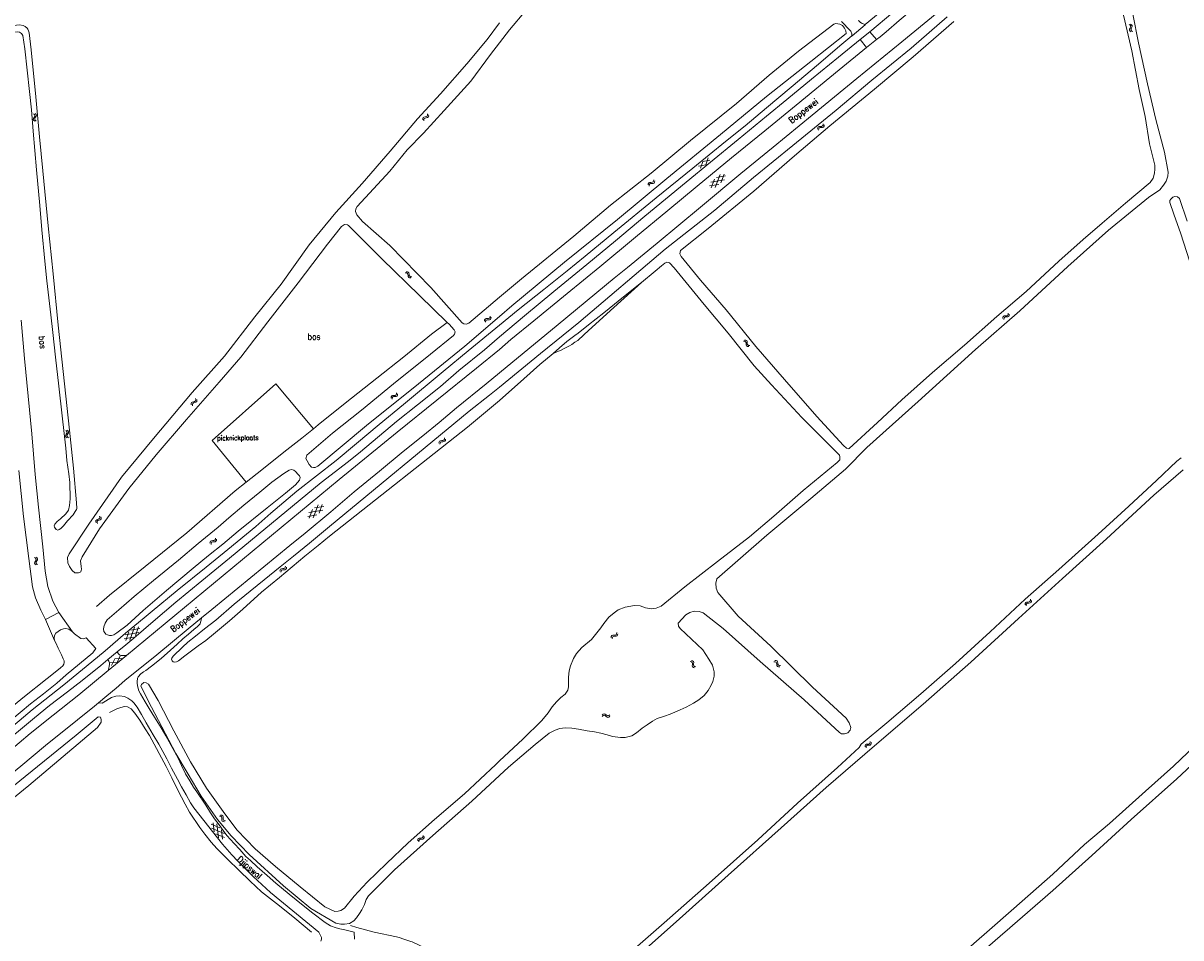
# Model space of a CAD drawing. Header units: metres. Extents: x 189705 to 199106, y 581686 to 588448.
# Tile 423 of 555: x 196843 to 197224, y 585498 to 585799. Entities that reach past the tile are written whole.
import ezdxf

# ---------------------------------------------------------------- set-up
doc = ezdxf.new("R2010")
doc.units = ezdxf.units.M
doc.layers.add('B-WA-OG-GBKN-G', color=7, linetype='Continuous', lineweight=18)
doc.styles.add('Style-STANDARD', font='STANDARD.shx')

msp = doc.modelspace()

# ---------------------------------------------------------------- linework, layer by layer
at = {"layer": 'B-WA-OG-GBKN-G'}
for p, q in [((197206.926, 585798.346), (197207.265, 585798.12)), ((197207.104, 585796.774), (197207.085, 585796.446)), ((197207.085, 585796.446), (197207.28, 585796.17)), ((197207.274, 585797.145), (197207.104, 585796.774)), ((197207.265, 585798.12), (197207.454, 585797.852)), ((197207.439, 585797.526), (197207.274, 585797.145)), ((197207.404, 585798.482), (197207.745, 585798.259)), ((197207.454, 585797.852), (197207.439, 585797.526)), ((197207.584, 585796.911), (197207.565, 585796.582)), ((197207.565, 585796.582), (197207.757, 585796.306)), ((197207.751, 585797.283), (197207.584, 585796.911)), ((197207.745, 585798.259), (197207.935, 585797.993)), ((197207.918, 585797.654), (197207.751, 585797.283)), ((197207.935, 585797.993), (197207.918, 585797.654)), ((197207.28, 585796.17), (197207.621, 585795.945)), ((197207.757, 585796.306), (197208.098, 585796.081)), ((196846.813, 585767.42), (196846.751, 585767.097)), ((196846.751, 585767.097), (196846.907, 585766.798)), ((196847.03, 585767.766), (196846.813, 585767.42)), ((196846.844, 585769.002), (196847.15, 585768.733)), ((196846.907, 585766.798), (196847.215, 585766.53)), ((196847.244, 585768.121), (196847.03, 585767.766)), ((196847.15, 585768.733), (196847.302, 585768.442)), ((196847.302, 585768.442), (196847.244, 585768.121)), ((196847.306, 585767.492), (196847.244, 585767.169)), ((196847.244, 585767.169), (196847.399, 585766.87)), ((196847.521, 585767.84), (196847.306, 585767.492)), ((196847.335, 585769.074), (196847.644, 585768.807)), ((196847.399, 585766.87), (196847.707, 585766.602)), ((196847.736, 585768.185), (196847.521, 585767.84)), ((196847.644, 585768.807), (196847.797, 585768.518)), ((196847.797, 585768.518), (196847.736, 585768.185)), ((196974.745, 585767.421), (196974.85, 585767.731)), ((196974.761, 585767.014), (196974.745, 585767.421)), ((196974.85, 585767.731), (196975.135, 585767.914)), ((196975.135, 585767.914), (196975.534, 585767.994)), ((196975.136, 585767.112), (196975.245, 585767.422)), ((196975.15, 585766.705), (196975.136, 585767.112)), ((196975.245, 585767.422), (196975.518, 585767.599)), ((196975.518, 585767.599), (196975.924, 585767.686)), ((196975.534, 585767.994), (196975.934, 585768.075)), ((196975.924, 585767.686), (196976.324, 585767.765)), ((196975.934, 585768.075), (196976.212, 585768.251)), ((196976.212, 585768.251), (196976.324, 585768.568)), ((196976.324, 585768.568), (196976.309, 585768.977)), ((196976.324, 585767.765), (196976.603, 585767.941)), ((196976.603, 585767.941), (196976.713, 585768.259)), ((196976.713, 585768.259), (196976.698, 585768.668)), ((197104.545, 585763.991), (197104.59, 585764.396)), ((197104.59, 585764.396), (197104.741, 585764.686)), ((197104.741, 585764.686), (197105.05, 585764.824)), ((197104.883, 585763.627), (197104.931, 585764.031)), ((197104.931, 585764.031), (197105.085, 585764.321)), ((197105.05, 585764.824), (197105.457, 585764.843)), ((197105.085, 585764.321), (197105.382, 585764.455)), ((197105.382, 585764.455), (197105.796, 585764.48)), ((197105.457, 585764.843), (197105.865, 585764.863)), ((197105.796, 585764.48), (197106.204, 585764.497)), ((197105.865, 585764.863), (197106.166, 585764.995)), ((197106.166, 585764.995), (197106.325, 585765.292)), ((197106.204, 585764.497), (197106.505, 585764.629)), ((197106.325, 585765.292), (197106.372, 585765.698)), ((197106.505, 585764.629), (197106.663, 585764.928)), ((197106.663, 585764.928), (197106.709, 585765.334)), ((197067.77, 585752.247), (197068.534, 585754.485)), ((197067.77, 585752.247), (197065.447, 585751.793)), ((197066.084, 585751.064), (197066.85, 585753.3)), ((197069.171, 585753.756), (197066.85, 585753.3)), ((197050.446, 585746.593), (197050.61, 585746.887)), ((197050.61, 585746.887), (197050.663, 585747.293)), ((197050.942, 585746.518), (197050.995, 585746.923)), ((197073.94, 585747.265), (197069.399, 585746.554)), ((197069.511, 585744.685), (197070.609, 585747.531)), ((197070.841, 585744.765), (197072.496, 585749.054)), ((197074.298, 585748.546), (197071.281, 585748.073)), ((197072.726, 585746.285), (197073.825, 585749.131)), ((197048.809, 585745.616), (197048.86, 585746.02)), ((197048.86, 585746.02), (197049.016, 585746.308)), ((197049.016, 585746.308), (197049.328, 585746.441)), ((197049.141, 585745.246), (197049.195, 585745.65)), ((197049.195, 585745.65), (197049.354, 585745.938)), ((197049.328, 585746.441), (197049.734, 585746.453)), ((197049.354, 585745.938), (197049.653, 585746.066)), ((197049.653, 585746.066), (197050.068, 585746.085)), ((197049.734, 585746.453), (197050.143, 585746.467)), ((197050.068, 585746.085), (197050.476, 585746.095)), ((197050.143, 585746.467), (197050.446, 585746.593)), ((197050.476, 585746.095), (197050.779, 585746.222)), ((197050.779, 585746.222), (197050.942, 585746.518)), ((197072.052, 585745.742), (197069.038, 585745.271)), ((196968.981, 585716.704), (196969.388, 585716.696)), ((196969.31, 585717.076), (196969.717, 585717.071)), ((196969.388, 585716.696), (196969.692, 585716.572)), ((196969.692, 585716.572), (196969.854, 585716.289)), ((196969.717, 585717.071), (196970.021, 585716.949)), ((196970.021, 585716.949), (196970.189, 585716.655)), ((196970.189, 585716.655), (196970.248, 585716.253)), ((196969.854, 585716.289), (196969.92, 585715.879)), ((196969.92, 585715.879), (196969.978, 585715.475)), ((196969.978, 585715.475), (196970.139, 585715.188)), ((196970.139, 585715.188), (196970.451, 585715.061)), ((196970.248, 585716.253), (196970.308, 585715.849)), ((196970.308, 585715.849), (196970.469, 585715.562)), ((196970.451, 585715.061), (196970.86, 585715.055)), ((196970.469, 585715.562), (196970.78, 585715.433)), ((196970.78, 585715.433), (196971.189, 585715.427)), ((196995.034, 585700.832), (196995.095, 585701.235)), ((196995.095, 585701.235), (196995.258, 585701.519)), ((196995.258, 585701.519), (196995.573, 585701.644)), ((196995.573, 585701.644), (196995.979, 585701.646)), ((196995.586, 585701.14), (196995.889, 585701.262)), ((196995.889, 585701.262), (196996.304, 585701.27)), ((196995.979, 585701.646), (196996.388, 585701.65)), ((196996.304, 585701.27), (196996.712, 585701.271)), ((196996.388, 585701.65), (196996.694, 585701.769)), ((196996.694, 585701.769), (196996.865, 585702.059)), ((196996.712, 585701.271), (196997.018, 585701.39)), ((196996.865, 585702.059), (196996.928, 585702.463)), ((196997.018, 585701.39), (196997.188, 585701.682)), ((196997.188, 585701.682), (196997.251, 585702.086)), ((197165.437, 585701.698), (197165.467, 585702.104)), ((197165.467, 585702.104), (197165.607, 585702.4)), ((197165.607, 585702.4), (197165.911, 585702.55)), ((197165.789, 585701.347), (197165.821, 585701.753)), ((197165.821, 585701.753), (197165.964, 585702.048)), ((197165.911, 585702.55), (197166.316, 585702.584)), ((197165.964, 585702.048), (197166.256, 585702.193)), ((197166.256, 585702.193), (197166.669, 585702.234)), ((197166.316, 585702.584), (197166.723, 585702.619)), ((197166.669, 585702.234), (197167.076, 585702.266)), ((197166.723, 585702.619), (197167.02, 585702.762)), ((197167.02, 585702.762), (197167.167, 585703.064)), ((197167.076, 585702.266), (197167.372, 585702.409)), ((197167.167, 585703.064), (197167.199, 585703.472)), ((197167.372, 585702.409), (197167.518, 585702.713)), ((197167.518, 585702.713), (197167.55, 585703.121)), ((196995.357, 585700.455), (196995.421, 585700.857)), ((196995.421, 585700.857), (196995.586, 585701.14)), ((197080.181, 585694.259), (197080.586, 585694.221)), ((197080.537, 585694.605), (197080.943, 585694.57)), ((197080.586, 585694.221), (197080.88, 585694.074)), ((197080.88, 585694.074), (197081.02, 585693.779)), ((197080.943, 585694.57), (197081.236, 585694.425)), ((197081.02, 585693.779), (197081.054, 585693.366)), ((197081.236, 585694.425), (197081.382, 585694.119)), ((197081.382, 585694.119), (197081.41, 585693.713)), ((197081.41, 585693.713), (197081.439, 585693.306)), ((197081.054, 585693.366), (197081.081, 585692.959)), ((197081.081, 585692.959), (197081.22, 585692.66)), ((197081.22, 585692.66), (197081.521, 585692.509)), ((197081.439, 585693.306), (197081.577, 585693.007)), ((197081.521, 585692.509), (197081.928, 585692.472)), ((197081.577, 585693.007), (197081.878, 585692.855)), ((197081.878, 585692.855), (197082.285, 585692.818)), ((196900.057, 585674.648), (196899.794, 585674.455)), ((196900.147, 585674.964), (196900.057, 585674.648)), ((196900.109, 585675.369), (196900.147, 585674.964)), ((196900.556, 585674.678), (196900.469, 585674.363)), ((196900.515, 585675.084), (196900.556, 585674.678)), ((196964.399, 585675.967), (196964.353, 585675.561)), ((196964.556, 585676.265), (196964.399, 585675.967)), ((196964.858, 585676.398), (196964.556, 585676.265)), ((196964.737, 585675.603), (196964.691, 585675.197)), ((196964.896, 585675.9), (196964.737, 585675.603)), ((196965.265, 585676.415), (196964.858, 585676.398)), ((196965.197, 585676.032), (196964.896, 585675.9)), ((196965.605, 585676.052), (196965.197, 585676.032)), ((196965.679, 585676.44), (196965.265, 585676.415)), ((196966.011, 585676.071), (196965.605, 585676.052)), ((196965.977, 585676.574), (196965.679, 585676.44)), ((196966.131, 585676.864), (196965.977, 585676.574)), ((196966.32, 585676.21), (196966.011, 585676.071)), ((196966.178, 585677.269), (196966.131, 585676.864)), ((196966.471, 585676.5), (196966.32, 585676.21)), ((196966.516, 585676.905), (196966.471, 585676.5)), ((196898.731, 585674.05), (196898.64, 585673.726)), ((196898.64, 585673.726), (196898.679, 585673.319)), ((196898.999, 585674.242), (196898.731, 585674.05)), ((196899.394, 585674.344), (196898.999, 585674.242)), ((196899.139, 585673.763), (196899.046, 585673.44)), ((196899.046, 585673.44), (196899.085, 585673.033)), ((196899.407, 585673.955), (196899.139, 585673.763)), ((196899.794, 585674.455), (196899.394, 585674.344)), ((196899.802, 585674.06), (196899.407, 585673.955)), ((196900.195, 585674.163), (196899.802, 585674.06)), ((196900.469, 585674.363), (196900.195, 585674.163)), ((196857.395, 585663.327), (196857.339, 585663.002)), ((196857.606, 585663.676), (196857.395, 585663.327)), ((196857.399, 585664.909), (196857.71, 585664.645)), ((196857.814, 585664.035), (196857.606, 585663.676)), ((196857.71, 585664.645), (196857.867, 585664.357)), ((196857.867, 585664.357), (196857.814, 585664.035)), ((196857.887, 585663.407), (196857.831, 585663.083)), ((196858.096, 585663.758), (196857.887, 585663.407)), ((196857.889, 585664.989), (196858.202, 585664.728)), ((196858.305, 585664.107), (196858.096, 585663.758)), ((196858.202, 585664.728), (196858.36, 585664.442)), ((196858.36, 585664.442), (196858.305, 585664.107)), ((196857.339, 585663.002), (196857.5, 585662.706)), ((196857.5, 585662.706), (196857.813, 585662.443)), ((196857.831, 585663.083), (196857.99, 585662.787)), ((196857.99, 585662.787), (196858.303, 585662.524)), ((196980.083, 585660.7), (196980.126, 585661.105)), ((196980.126, 585661.105), (196980.275, 585661.396)), ((196980.275, 585661.396), (196980.584, 585661.536)), ((196980.422, 585660.338), (196980.468, 585660.743)), ((196980.468, 585660.743), (196980.621, 585661.034)), ((196980.584, 585661.536), (196980.99, 585661.557)), ((196980.621, 585661.034), (196980.917, 585661.169)), ((196980.917, 585661.169), (196981.331, 585661.196)), ((196980.99, 585661.557), (196981.398, 585661.579)), ((196981.331, 585661.196), (196981.739, 585661.215)), ((196981.398, 585661.579), (196981.699, 585661.712)), ((196981.699, 585661.712), (196981.856, 585662.01)), ((196981.739, 585661.215), (196982.04, 585661.348)), ((196981.856, 585662.01), (196981.901, 585662.416)), ((196982.04, 585661.348), (196982.196, 585661.647)), ((196982.196, 585661.647), (196982.24, 585662.054)), ((196938.793, 585636.14), (196940.421, 585640.44)), ((196940.669, 585637.672), (196941.75, 585640.525)), ((196868.646, 585636.356), (196868.562, 585636.756)), ((196869.081, 585636.117), (196868.997, 585636.517)), ((196939.998, 585637.125), (196936.987, 585636.634)), ((196941.876, 585638.66), (196937.34, 585637.92)), ((196937.464, 585636.051), (196938.544, 585638.904)), ((196942.226, 585639.943), (196939.212, 585639.451)), ((196867.283, 585634.957), (196867.335, 585635.28)), ((196867.369, 585634.559), (196867.283, 585634.957)), ((196867.335, 585635.28), (196867.584, 585635.509)), ((196867.584, 585635.509), (196867.964, 585635.656)), ((196867.722, 585634.719), (196867.776, 585635.043)), ((196867.804, 585634.32), (196867.722, 585634.719)), ((196867.776, 585635.043), (196868.016, 585635.264)), ((196867.964, 585635.656), (196868.345, 585635.804)), ((196868.016, 585635.264), (196868.401, 585635.419)), ((196868.345, 585635.804), (196868.589, 585636.024)), ((196868.401, 585635.419), (196868.782, 585635.564)), ((196868.589, 585636.024), (196868.646, 585636.356)), ((196868.782, 585635.564), (196869.026, 585635.784)), ((196869.026, 585635.784), (196869.081, 585636.117)), ((196906.446, 585628.825), (196906.605, 585629.122)), ((196906.605, 585629.122), (196906.652, 585629.528)), ((196906.943, 585628.758), (196906.989, 585629.164)), ((196904.825, 585627.821), (196904.87, 585628.226)), ((196904.87, 585628.226), (196905.021, 585628.516)), ((196905.021, 585628.516), (196905.33, 585628.654)), ((196905.163, 585627.457), (196905.211, 585627.861)), ((196905.211, 585627.861), (196905.365, 585628.151)), ((196905.33, 585628.654), (196905.737, 585628.673)), ((196905.365, 585628.151), (196905.662, 585628.285)), ((196905.662, 585628.285), (196906.076, 585628.31)), ((196905.737, 585628.673), (196906.145, 585628.693)), ((196906.076, 585628.31), (196906.484, 585628.327)), ((196906.145, 585628.693), (196906.446, 585628.825)), ((196906.484, 585628.327), (196906.785, 585628.459)), ((196906.785, 585628.459), (196906.943, 585628.758)), ((196847.245, 585621.567), (196847.198, 585621.241)), ((196847.199, 585623.148), (196847.518, 585622.895)), ((196847.445, 585621.923), (196847.245, 585621.567)), ((196847.641, 585622.288), (196847.445, 585621.923)), ((196847.518, 585622.895), (196847.684, 585622.611)), ((196847.684, 585622.611), (196847.641, 585622.288)), ((196847.687, 585623.244), (196848.007, 585622.993)), ((196847.734, 585621.663), (196847.688, 585621.337)), ((196847.688, 585621.337), (196847.856, 585621.046)), ((196847.932, 585622.02), (196847.734, 585621.663)), ((196848.13, 585622.376), (196847.932, 585622.02)), ((196848.007, 585622.993), (196848.175, 585622.711)), ((196848.175, 585622.711), (196848.13, 585622.376)), ((196847.198, 585621.241), (196847.369, 585620.95)), ((196847.369, 585620.95), (196847.69, 585620.697)), ((196847.856, 585621.046), (196848.177, 585620.793)), ((196927.808, 585618.622), (196927.855, 585619.027)), ((196927.855, 585619.027), (196928.007, 585619.317)), ((196928.007, 585619.317), (196928.316, 585619.454)), ((196928.145, 585618.257), (196928.194, 585618.662)), ((196928.194, 585618.662), (196928.349, 585618.951)), ((196928.316, 585619.454), (196928.723, 585619.471)), ((196928.349, 585618.951), (196928.647, 585619.084)), ((196928.647, 585619.084), (196929.061, 585619.107)), ((196928.723, 585619.471), (196929.131, 585619.49)), ((196929.061, 585619.107), (196929.469, 585619.123)), ((196929.131, 585619.49), (196929.433, 585619.621)), ((196929.433, 585619.621), (196929.593, 585619.917)), ((196929.469, 585619.123), (196929.771, 585619.254)), ((196929.593, 585619.917), (196929.641, 585620.323)), ((196929.771, 585619.254), (196929.929, 585619.551)), ((196929.929, 585619.551), (196929.977, 585619.957)), ((197172.762, 585607.614), (197172.792, 585608.02)), ((197172.792, 585608.02), (197172.932, 585608.316)), ((197172.932, 585608.316), (197173.236, 585608.466)), ((197173.114, 585607.263), (197173.146, 585607.669)), ((197173.146, 585607.669), (197173.289, 585607.964)), ((197173.236, 585608.466), (197173.641, 585608.5)), ((197173.289, 585607.964), (197173.581, 585608.109)), ((197173.581, 585608.109), (197173.994, 585608.15)), ((197173.641, 585608.5), (197174.048, 585608.535)), ((197173.994, 585608.15), (197174.401, 585608.182)), ((197174.048, 585608.535), (197174.345, 585608.678)), ((197174.345, 585608.678), (197174.492, 585608.98)), ((197174.401, 585608.182), (197174.697, 585608.325)), ((197174.492, 585608.98), (197174.524, 585609.388)), ((197174.697, 585608.325), (197174.843, 585608.629)), ((197174.843, 585608.629), (197174.875, 585609.037)), ((196881.491, 585598.499), (196876.971, 585597.666)), ((196877.134, 585595.8), (196878.154, 585598.675)), ((196878.461, 585595.916), (196880, 585600.249)), ((196881.814, 585599.79), (196878.812, 585599.236)), ((196880.304, 585597.487), (196881.326, 585600.362)), ((196879.645, 585596.926), (196876.645, 585596.373)), ((197036.696, 585596.747), (197036.74, 585597.152)), ((197036.74, 585597.152), (197036.891, 585597.442)), ((197036.891, 585597.442), (197037.2, 585597.581)), ((197037.034, 585596.383), (197037.081, 585596.788)), ((197037.081, 585596.788), (197037.235, 585597.078)), ((197037.2, 585597.581), (197037.606, 585597.6)), ((197037.235, 585597.078), (197037.532, 585597.212)), ((197037.532, 585597.212), (197037.946, 585597.238)), ((197037.606, 585597.6), (197038.014, 585597.621)), ((197037.946, 585597.238), (197038.354, 585597.256)), ((197038.014, 585597.621), (197038.315, 585597.753)), ((197038.315, 585597.753), (197038.474, 585598.05)), ((197038.354, 585597.256), (197038.655, 585597.388)), ((197038.474, 585598.05), (197038.52, 585598.456)), ((197038.655, 585597.388), (197038.812, 585597.686)), ((197038.812, 585597.686), (197038.858, 585598.093)), ((196874.322, 585588.635), (196871.961, 585588.465)), ((196872.505, 585587.664), (196873.536, 585589.791)), ((196875.895, 585589.963), (196873.536, 585589.791)), ((196874.322, 585588.635), (196875.351, 585590.763)), ((197063.064, 585588.841), (197062.668, 585588.94)), ((197063.338, 585588.646), (197063.064, 585588.841)), ((197063.469, 585589.129), (197063.072, 585589.228)), ((197063.43, 585588.33), (197063.338, 585588.646)), ((197063.363, 585587.517), (197063.397, 585587.922)), ((197063.461, 585587.193), (197063.363, 585587.517)), ((197063.397, 585587.922), (197063.43, 585588.33)), ((197063.729, 585587.005), (197063.461, 585587.193)), ((197063.745, 585588.935), (197063.469, 585589.129)), ((197063.836, 585588.619), (197063.745, 585588.935)), ((197063.772, 585587.798), (197063.801, 585588.212)), ((197063.866, 585587.486), (197063.772, 585587.798)), ((197063.801, 585588.212), (197063.836, 585588.619)), ((197064.134, 585587.296), (197063.866, 585587.486)), ((197064.529, 585587.196), (197064.134, 585587.296)), ((197090.183, 585588.86), (197090.59, 585588.855)), ((197090.51, 585589.235), (197090.917, 585589.232)), ((197090.59, 585588.855), (197090.895, 585588.733)), ((197090.895, 585588.733), (197091.059, 585588.451)), ((197090.917, 585589.232), (197091.222, 585589.113)), ((197091.059, 585588.451), (197091.128, 585588.042)), ((197091.128, 585588.042), (197091.188, 585587.638)), ((197091.188, 585587.638), (197091.351, 585587.352)), ((197091.222, 585589.113), (197091.392, 585588.82)), ((197091.351, 585587.352), (197091.664, 585587.227)), ((197091.392, 585588.82), (197091.453, 585588.418)), ((197091.453, 585588.418), (197091.516, 585588.014)), ((197091.516, 585588.014), (197091.679, 585587.728)), ((197091.664, 585587.227), (197092.073, 585587.224)), ((197091.679, 585587.728), (197091.99, 585587.601)), ((197091.99, 585587.601), (197092.399, 585587.598)), ((197064.125, 585586.908), (197063.729, 585587.005)), ((197033.763, 585571.392), (197034.069, 585571.661)), ((197033.768, 585570.895), (197034.075, 585571.162)), ((197034.069, 585571.661), (197034.376, 585571.774)), ((197034.075, 585571.162), (197034.385, 585571.273)), ((197034.376, 585571.774), (197034.698, 585571.668)), ((197034.385, 585571.273), (197034.694, 585571.171)), ((197034.694, 585571.171), (197035.017, 585570.911)), ((197034.698, 585571.668), (197035.011, 585571.408)), ((197035.011, 585571.408), (197035.326, 585571.148)), ((197035.017, 585570.911), (197035.33, 585570.649)), ((197035.326, 585571.148), (197035.638, 585571.042)), ((197035.33, 585570.649), (197035.642, 585570.544)), ((197035.638, 585571.042), (197035.955, 585571.155)), ((197035.642, 585570.544), (197035.959, 585570.658)), ((197035.955, 585571.155), (197036.263, 585571.424)), ((197035.959, 585570.658), (197036.267, 585570.927)), ((197120.134, 585560.882), (197120.159, 585561.289)), ((197120.159, 585561.289), (197120.295, 585561.586)), ((197120.295, 585561.586), (197120.596, 585561.74)), ((197120.49, 585560.536), (197120.517, 585560.942)), ((197120.517, 585560.942), (197120.656, 585561.24)), ((197120.596, 585561.74), (197121.001, 585561.78)), ((197120.656, 585561.24), (197120.947, 585561.388)), ((197120.947, 585561.388), (197121.359, 585561.435)), ((197121.001, 585561.78), (197121.408, 585561.821)), ((197121.359, 585561.435), (197121.765, 585561.473)), ((197121.408, 585561.821), (197121.702, 585561.968)), ((197121.702, 585561.968), (197121.845, 585562.272)), ((197121.765, 585561.473), (197122.059, 585561.62)), ((197121.845, 585562.272), (197121.871, 585562.68)), ((197122.059, 585561.62), (197122.201, 585561.926)), ((197122.201, 585561.926), (197122.227, 585562.334)), ((196907.948, 585538.142), (196908.35, 585538.076)), ((196908.326, 585538.463), (196908.729, 585538.401)), ((196908.35, 585538.076), (196908.633, 585537.91)), ((196908.633, 585537.91), (196908.754, 585537.607)), ((196908.729, 585538.401), (196909.012, 585538.237)), ((196908.754, 585537.607), (196908.761, 585537.192)), ((196909.012, 585538.237), (196909.137, 585537.922)), ((196909.137, 585537.922), (196909.138, 585537.515)), ((196905.252, 585535.51), (196908.058, 585534.315)), ((196905.286, 585534.178), (196909.516, 585532.377)), ((196906.221, 585532.935), (196905.853, 585535.963)), ((196907.679, 585530.995), (196907.124, 585535.558)), ((196908.761, 585537.192), (196908.76, 585536.784)), ((196908.76, 585536.784), (196908.879, 585536.477)), ((196908.879, 585536.477), (196909.17, 585536.307)), ((196909.138, 585537.515), (196909.14, 585537.107)), ((196909.14, 585537.107), (196909.259, 585536.8)), ((196909.17, 585536.307), (196909.574, 585536.243)), ((196909.259, 585536.8), (196909.549, 585536.629)), ((196909.549, 585536.629), (196909.952, 585536.564)), ((196906.741, 585532.242), (196909.548, 585531.046)), ((196908.947, 585530.594), (196908.578, 585533.625)), ((196973.11, 585530.031), (196973.144, 585530.437)), ((196973.144, 585530.437), (196973.287, 585530.731)), ((196973.287, 585530.731), (196973.593, 585530.878)), ((196973.457, 585529.676), (196973.494, 585530.082)), ((196973.494, 585530.082), (196973.64, 585530.376)), ((196973.593, 585530.878), (196973.999, 585530.907)), ((196973.64, 585530.376), (196973.934, 585530.517)), ((196973.934, 585530.517), (196974.347, 585530.553)), ((196973.999, 585530.907), (196974.406, 585530.938)), ((196974.347, 585530.553), (196974.754, 585530.581)), ((196974.406, 585530.938), (196974.704, 585531.078)), ((196974.704, 585531.078), (196974.855, 585531.378)), ((196974.754, 585530.581), (196975.052, 585530.721)), ((196974.855, 585531.378), (196974.891, 585531.786)), ((196975.052, 585530.721), (196975.202, 585531.023)), ((196975.202, 585531.023), (196975.238, 585531.43))]:
    msp.add_line(p, q, dxfattribs=at)
at = {"layer": 'B-WA-OG-GBKN-G', "flags": 128}
for points in [[(197000, 585683.83), (197019.282, 585699.777), (197037.644, 585714.922), (197042.012, 585718.454), (197051.841, 585726.484), (197066.037, 585738.326), (197079.319, 585749.329), (197089.935, 585757.969), (197102.71, 585768.489), (197117.465, 585780.585), (197132.22, 585792.681), (197143.826, 585802.21), (197156.601, 585812.883), (197169.147, 585823.124), (197181.642, 585833.466), (197194.441, 585844.063), (197198.378, 585847.29), (197212.473, 585858.75), (197218.67, 585864.011), (197229.082, 585872.498)], [(197204.519, 585867.464), (197202.462, 585865.812), (197194.182, 585858.951), (197182.424, 585849.346), (197173.281, 585841.824), (197162.234, 585832.879), (197150.831, 585823.503), (197139.58, 585814.253), (197128.177, 585804.952), (197120.224, 585798.35)], [(197206.069, 585865.483), (197202.437, 585862.535), (197193.066, 585854.734), (197183.822, 585847.11), (197171.606, 585837.047), (197161.041, 585828.433), (197151.187, 585820.403), (197140.292, 585811.356), (197129.296, 585802.285), (197121.677, 585795.957)], [(197123.888, 585793.366), (197125.056, 585794.306), (197127.088, 585795.958), (197131.38, 585799.617), (197140.979, 585807.723), (197152.103, 585817.049), (197162.642, 585825.74), (197171.455, 585833.033), (197179.785, 585839.818), (197191.95, 585849.677), (197200.509, 585856.539), (197206.756, 585861.748)], [(197045.581, 585859.517), (197046.849, 585859.788), (197047.641, 585859.293), (197047.833, 585858.552), (197047.609, 585856.985), (197045.699, 585853.142), (197042.054, 585848.864), (197039.992, 585845.962), (197031.652, 585836.04), (197022.617, 585825.576), (197015.774, 585816.991), (197014.368, 585814.756), (197011.896, 585809.033), (197008.592, 585802.975), (197003.303, 585796.564), (197000, 585792.302)], [(197026.065, 585700.413), (197054.395, 585724.514), (197070.738, 585737.263), (197083.52, 585748.086), (197096.408, 585758.597), (197110.606, 585770.228), (197122.32, 585780.006), (197135.306, 585790.587), (197147.09, 585800.851)], [(197208.189, 585801.688), (197210.057, 585792.364), (197212.969, 585778.884), (197215.725, 585767.145), (197218.518, 585756.403), (197219.742, 585749.802), (197219.662, 585748.467), (197219.158, 585746.832), (197218.262, 585745.493), (197217.014, 585744.048), (197213.322, 585741.463), (197200.126, 585730.722), (197186.742, 585718.778), (197171.016, 585704.189), (197156.398, 585691.474), (197137.544, 585674.441), (197120.766, 585659.311), (197113.736, 585652.153), (197102.336, 585642.546), (197087.842, 585630.504), (197071.416, 585616.103), (197071.109, 585614.725), (197071.246, 585613.096), (197071.743, 585611.632), (197078.478, 585603.9), (197089.151, 585593.953), (197102.91, 585580.465), (197113.937, 585570.268), (197114.912, 585568.772), (197115.441, 585567.295), (197115.282, 585566.415), (197114.474, 585565.451)], [(197215.271, 585749.443), (197215.415, 585750.815), (197215.345, 585752.074), (197213.659, 585759.102), (197212.157, 585768.105), (197210.27, 585776.95), (197207.778, 585789.718), (197205.06, 585801.386)], [(196848.799, 585761.452), (196847.552, 585774.531), (196846.014, 585790.034), (196845.35, 585795.57), (196845.192, 585796.286), (196845.004, 585796.851), (196844.758, 585797.163), (196844.085, 585797.639), (196843.434, 585798.013), (196842.219, 585798.198), (196841.202, 585798.175), (196839.444, 585798.02)], [(196858.656, 585620.177), (196858.129, 585621.354), (196858.021, 585623.13), (196858.511, 585624.291), (196864.963, 585634.104), (196875.738, 585649.494), (196886.27, 585662.296), (196899.004, 585677.352), (196909.606, 585689.266), (196919.57, 585702.26), (196928.193, 585712.974), (196937.431, 585725.916), (196946.157, 585736.539), (196954.795, 585746.08), (196964.039, 585756.652), (196973.024, 585767.33), (196980.634, 585775.501), (196989.276, 585785.444), (196995.9, 585793.462), (197000, 585798.886)], [(197000, 585708.71), (197007.211, 585714.775), (197024.398, 585728.762), (197036.494, 585738.927), (197049.83, 585749.425), (197062.818, 585760.165), (197077.872, 585772.396), (197088.606, 585781.68), (197098.254, 585789.632), (197109.917, 585798.506), (197110.554, 585798.688), (197111.886, 585798.45), (197112.678, 585797.983), (197113.357, 585797.161), (197113.822, 585796.218), (197113.912, 585795.421), (197102.349, 585786.19), (197087.787, 585774.719), (197072.588, 585762.178)], [(197149.284, 585799.296), (197135.961, 585787.662), (197123.266, 585777.071), (197108.591, 585765.044), (197096.896, 585755.149), (197083.58, 585743.573), (197068.584, 585731.289), (197059.459, 585724.024), (197059.299, 585722.988), (197059.646, 585722.09), (197066.037, 585714.258), (197074.52, 585704.53), (197084.269, 585692.506), (197093.7, 585681.607), (197104.265, 585669.534), (197113.062, 585659.997), (197114.07, 585659.065), (197114.632, 585658.904), (197114.866, 585658.992), (197124.174, 585667.526), (197132.204, 585674.952), (197142.347, 585683.95), (197152.8, 585692.938), (197163.401, 585702.333), (197173.1, 585710.57), (197183.844, 585720.56), (197191.864, 585727.63), (197198.064, 585733.086), (197205.729, 585739.608), (197213.882, 585746.43), (197214.792, 585747.801), (197215.271, 585749.443)], [(197112.429, 585799.31), (197115.224, 585796.388), (197115.427, 585796.134), (197115.605, 585795.829), (197115.712, 585795.553), (197115.757, 585795.244), (197115.783, 585794.991), (197115.82, 585794.576)], [(197120.224, 585798.35), (197120.126, 585798.269), (197115.86, 585794.61), (197115.82, 585794.576)], [(197117.878, 585799.713), (197118.068, 585799.539), (197118.42, 585799.197), (197118.624, 585799.001), (197118.831, 585798.879), (197119.186, 585798.701), (197119.566, 585798.562), (197120.224, 585798.35)], [(196847.845, 585750.619), (196846.663, 585763.315), (196846.14, 585770.272), (196845.516, 585776.316), (196843.937, 585790.319), (196843.268, 585794.686), (196842.83, 585795.41), (196842.181, 585795.86), (196841.549, 585795.979), (196840.249, 585795.862)], [(197115.82, 585794.576), (197111.898, 585791.281), (197104.838, 585785.309), (197095.873, 585777.788), (197087.771, 585770.952), (197080.686, 585765.031), (197074.286, 585759.847), (197063.569, 585751.157), (197051.48, 585741.322), (197037.563, 585729.963), (197028.191, 585722.188), (197022.198, 585717.359), (197014.528, 585711.21)], [(197118.477, 585793.391), (197111.391, 585787.622), (197102.502, 585780.329), (197094.452, 585773.671), (197087.772, 585768.233), (197078.427, 585760.585), (197069.309, 585753.063)], [(197121.677, 585795.957), (197118.477, 585793.391)], [(197118.477, 585793.391), (197120.662, 585790.749)], [(197120.662, 585790.749), (197123.888, 585793.366)], [(197121.677, 585795.957), (197123.888, 585793.366)], [(197000, 585792.302), (196997.002, 585788.433), (196990.611, 585779.708), (196981.771, 585770.026), (196974.997, 585762.592), (196969.587, 585757.128), (196963.949, 585750.132), (196953.208, 585738.562), (196952.753, 585737.705), (196952.688, 585736.844), (196953.138, 585735.733), (196954.971, 585733.56), (196963.917, 585725.749), (196977.363, 585711.889), (196987.682, 585700.304), (196988.21, 585699.949), (196988.999, 585699.865), (196989.89, 585700.207), (197000, 585708.71)], [(197000, 585691.536), (197003.763, 585694.821), (197011.28, 585700.97), (197022.226, 585709.915), (197032.994, 585718.733), (197044.651, 585728.389), (197055.368, 585737.207), (197064.942, 585745.211), (197076.295, 585754.487), (197087.19, 585763.406), (197097.475, 585771.817), (197111.647, 585783.405), (197120.662, 585790.749)], [(197072.588, 585762.178), (197055.034, 585747.689), (197038.72, 585734.29), (197021.357, 585720.195), (197004.037, 585705.834), (197000, 585702.373)], [(196847.845, 585750.619), (196848.897, 585738.792), (196849.573, 585730.865), (196850.564, 585720.539), (196851.254, 585714.112), (196852.501, 585702.889), (196853.21, 585697.148), (196854.056, 585688.962), (196855.147, 585679.498), (196856.28, 585669.728), (196857.441, 585659.093), (196857.815, 585655.065), (196858.406, 585650.598), (196858.712, 585647.818), (196858.819, 585642.373), (196858.61, 585640.269), (196858.287, 585638.675), (196857.493, 585637.527), (196855.669, 585635.874), (196854.602, 585634.936), (196853.817, 585634.119), (196853.572, 585633.515), (196853.738, 585633.053), (196854.303, 585632.351), (196854.78, 585632.109), (196855.218, 585632.326), (196855.787, 585632.717), (196856.675, 585633.583), (196857.989, 585635.174), (196859.822, 585637.159), (196860.562, 585638.206), (196860.91, 585638.858), (196861.048, 585639.286), (196860.995, 585641.068), (196859.958, 585652.539), (196858.644, 585665.01), (196854.977, 585699.516), (196853.246, 585716.346), (196851.666, 585732.13), (196849.869, 585750.284), (196848.799, 585761.452)], [(197069.309, 585753.063), (197061.335, 585746.481), (197047.798, 585735.3), (197038.072, 585727.22), (197028.65, 585719.444), (197017.805, 585710.55), (197008.231, 585702.621), (197000, 585695.647)], [(197226.766, 585720.608), (197223.882, 585729.51), (197221.632, 585735.979), (197220.312, 585739.78), (197220.331, 585740.447), (197220.622, 585740.949), (197221.336, 585741.557), (197222.006, 585741.77), (197222.815, 585741.671), (197223.504, 585741.19), (197226.014, 585733.648)], [(197000, 585702.373), (196988.566, 585692.57), (196973.317, 585680.218), (196956.275, 585666.501), (196940.226, 585653.113), (196939.426, 585652.673), (196938.824, 585652.666), (196938.209, 585652.775), (196937.382, 585653.656), (196936.745, 585654.879), (196936.383, 585655.718), (196936.664, 585656.771), (196945.043, 585664.022), (196954.655, 585671.548), (196965.164, 585680.231), (196977.359, 585689.961), (196984.886, 585696.086), (196985.24, 585696.575), (196985.422, 585697.319), (196985.097, 585697.93), (196983.41, 585699.804), (196982.78, 585700.416), (196973.643, 585709.299), (196961.269, 585721.362), (196950.374, 585732.234), (196950.033, 585732.489), (196949.037, 585732.634), (196948.06, 585731.989), (196943.411, 585726.143), (196933.857, 585713.384), (196923.804, 585700.617), (196914.947, 585689.024), (196907.881, 585680.784), (196897.094, 585668.528), (196887.103, 585656.836), (196878.153, 585645.775), (196868.517, 585632.558), (196862.828, 585623.327), (196862.306, 585622.049), (196862.47, 585620.131), (196862.631, 585619.294), (196862.325, 585618.397), (196861.559, 585618.093), (196860.38, 585618.051), (196859.564, 585618.842), (196858.656, 585620.177)], [(197000, 585556.244), (197007.602, 585563.427), (197013.953, 585569.521), (197016.019, 585572.106), (197017.351, 585574.049), (197018.757, 585575.739), (197020.173, 585577.156), (197021.578, 585578.191), (197022.442, 585579.491), (197022.675, 585580.636), (197022.695, 585582.452), (197022.691, 585583.833), (197022.837, 585585.899), (197023.276, 585587.509), (197024.353, 585589.98), (197025.33, 585591.565), (197027.025, 585593.51), (197030.173, 585596.173), (197033.346, 585600.009), (197034.283, 585601.464), (197035.907, 585603.508), (197037.629, 585604.98), (197038.968, 585605.906), (197041.312, 585606.83), (197044.364, 585607.315), (197046.204, 585607.204), (197047.974, 585606.601), (197049.935, 585606.242), (197051.448, 585606.433), (197053.148, 585607.179), (197060.94, 585613.538), (197071.6, 585621.798), (197082.186, 585629.935), (197090.171, 585636.72), (197099.762, 585645.121), (197110.964, 585654.379), (197111.882, 585655.283), (197111.899, 585656.21), (197111.704, 585656.789), (197099.392, 585669.16), (197089.337, 585679.871), (197083.675, 585686.191), (197075.156, 585696.905), (197067.234, 585706.341), (197057.374, 585718.328), (197055.869, 585719.992), (197054.943, 585720.164), (197054.383, 585719.911)], [(197051.132, 585717.211), (197046.688, 585713.577), (197040.694, 585708.85), (197034.294, 585703.59), (197029.215, 585699.626), (197025.837, 585696.907), (197024.796, 585696.119), (197022.155, 585694.086), (197019.666, 585692.053), (197017.584, 585690.224), (197013.292, 585686.539), (197008.035, 585681.838), (197000, 585674.778)], [(197054.383, 585719.911), (197053.234, 585718.969), (197051.132, 585717.211)], [(197017.584, 585690.224), (197018.422, 585690.554), (197019.391, 585690.958), (197020.204, 585691.307), (197021.216, 585691.799), (197021.927, 585692.13), (197022.968, 585692.714), (197023.73, 585693.197), (197024.771, 585693.883), (197025.686, 585694.493), (197026.321, 585695.052), (197027.133, 585695.738), (197027.717, 585696.348), (197029.216, 585697.746), (197037.571, 585705.267), (197046.688, 585713.577)], [(197014.528, 585711.21), (197006.071, 585704.501), (197000, 585699.546)], [(196837.135, 585565.23), (196846.343, 585573.014), (196856.836, 585581.297), (196866.037, 585588.801), (196870.381, 585592.471), (196877.093, 585598.212), (196883.229, 585603.283), (196885.806, 585605.526), (196894.046, 585612.294), (196903.608, 585619.992), (196910.653, 585625.8), (196919.879, 585633.304), (196924.879, 585637.719), (196933.409, 585644.885), (196939.825, 585649.973), (196946.266, 585655.061), (196953.025, 585660.623), (196960.463, 585666.853), (196968.392, 585673.4), (196981.497, 585684.307), (196989.713, 585691.101), (197000, 585699.546)], [(196842.719, 585701.17), (196843.833, 585688.558), (196845.039, 585676.139), (196846.272, 585663.83), (196847.398, 585650.415), (196848.502, 585639.707), (196849.89, 585626.619), (196850.617, 585618.673), (196851.543, 585613.575), (196853.165, 585608.723), (196855.141, 585605.021)], [(196938.798, 585665.459), (196940.354, 585666.717), (196949.239, 585673.823), (196959.706, 585682.106), (196968.589, 585689.136), (196977.66, 585696.567), (196982.78, 585700.416)], [(197000, 585679.13), (197013.494, 585690.198), (197026.065, 585700.413)], [(196874.314, 585592.086), (196877.195, 585594.446), (196879.797, 585596.663), (196886.119, 585602.059), (196893.611, 585608.415), (196906.376, 585618.975), (196911.236, 585622.911), (196941.391, 585647.744), (196950.373, 585654.669), (196954.299, 585657.918), (196966.181, 585667.79), (196973.016, 585673.325), (196980.55, 585679.349), (196986.638, 585684.573), (196995.083, 585691.386), (197000, 585695.647)], [(197000, 585691.536), (196992.378, 585685.332), (196966.367, 585664.327), (196947.264, 585648.727), (196877.389, 585590.939)], [(197000, 585683.83), (196995.596, 585680.26), (196985.875, 585672.337), (196980.154, 585667.561), (196974.775, 585663.181), (196968.355, 585657.941), (196960.531, 585651.518), (196952.264, 585644.725), (196944.588, 585638.146), (196936.062, 585631.132), (196931.046, 585627.048), (196905.392, 585606.084), (196902.049, 585603.312)], [(196938.798, 585665.459), (196926.513, 585680.267), (196905.495, 585661.542), (196916.774, 585647.904)], [(196990.065, 585671.231), (196996.739, 585676.49), (197000, 585679.13)], [(197000, 585674.778), (196989.491, 585666.008)], [(196944.103, 585633.353), (196990.065, 585671.231)], [(196916.774, 585647.904), (196921.884, 585651.964), (196929.107, 585657.768), (196935.027, 585662.412), (196938.798, 585665.459)], [(196989.491, 585666.008), (196946.145, 585631.797)], [(197183.856, 585619.215), (197196.75, 585630.783), (197206.83, 585640.06), (197215.883, 585648.448), (197222.612, 585654.786), (197224.07, 585655.943)], [(196850.74, 585602.744), (196849.232, 585605.768), (196847.448, 585609.857), (196846.444, 585613.544), (196845.313, 585622.757), (196843.524, 585636.638), (196842.038, 585651.773)], [(196932.974, 585651.356), (196932.353, 585651.882), (196931.571, 585652.106), (196930.853, 585651.846), (196929.121, 585650.775), (196925.179, 585647.882), (196921.202, 585644.634), (196916.002, 585640.326), (196911.011, 585636.216), (196907.496, 585633.108), (196900.919, 585627.694), (196894.443, 585622.277), (196886.23, 585615.559)], [(197224.669, 585651.982), (197215.006, 585643.588), (197199.476, 585629.287), (197185.087, 585616.2), (197170.523, 585603.12), (197154.914, 585588.704), (197139.201, 585574.885), (197123.282, 585561.224), (197107.395, 585547.569), (197092.55, 585534.266), (197075.132, 585518.709), (197058.015, 585503.401), (197054.214, 585500)], [(196932.974, 585651.356), (196933.814, 585650.468), (196934.284, 585649.972), (196934.447, 585649.409), (196934.219, 585648.499), (196932.909, 585647.06)], [(196867.521, 585607.044), (196871.815, 585610.74), (196883.56, 585620.209), (196897.227, 585631.202), (196913.13, 585645.007), (196916.774, 585647.904)], [(196886.23, 585615.559), (196879.937, 585610.315), (196874.836, 585605.903), (196871.011, 585602.625), (196870.424, 585601.573), (196869.984, 585600.365), (196869.834, 585599.53), (196869.967, 585598.789), (196870.333, 585598.244), (196870.63, 585597.931), (196871.156, 585597.663), (196871.813, 585597.492), (196872.448, 585597.475), (196873.269, 585597.757), (196874.175, 585598.368), (196877.65, 585600.918), (196882.862, 585605.683), (196890.589, 585612.261), (196899.276, 585619.576), (196904.296, 585623.813), (196909.072, 585627.496), (196914.144, 585631.757), (196923.579, 585639.458), (196929.607, 585644.328), (196932.909, 585647.06)], [(196944.103, 585633.353), (196937.574, 585627.861), (196932.298, 585623.555), (196927.935, 585620.114), (196922.632, 585615.759), (196918.033, 585612.045), (196912.757, 585607.739), (196906.72, 585602.564)], [(196906.72, 585602.564), (196903.032, 585599.639), (196900.019, 585597.255), (196897.578, 585595.338), (196895.778, 585593.632), (196892.699, 585590.665), (196892.276, 585590.067), (196892.214, 585589.661), (196892.453, 585589.121), (196892.7, 585588.834), (196893.206, 585588.77), (196893.794, 585588.881), (196894.489, 585589.192), (196896.514, 585590.79), (196900.975, 585594.075), (196903.413, 585595.89), (196905.983, 585597.88), (196911.214, 585602.365), (196915.587, 585606.187), (196921.785, 585611.688), (196927.711, 585616.51), (196933.929, 585621.832), (196935.958, 585623.531), (196940.4, 585627.097), (196944.118, 585630.174), (196946.145, 585631.797)], [(197050.6, 585500), (197054.089, 585503.075), (197068.951, 585516.112), (197084.856, 585530.292), (197097.956, 585542.363), (197111.072, 585554.097), (197118.173, 585560.703), (197118.867, 585561.824), (197127.333, 585568.746), (197138.447, 585578.304), (197149.82, 585588.306), (197161.215, 585598.678), (197172.739, 585609.469), (197183.856, 585619.215)], [(197274.905, 585500), (197277.061, 585507.525), (197282.69, 585526.454), (197287.328, 585542.514), (197292.128, 585558.606), (197296.756, 585574.959), (197301.879, 585592.707), (197303.81, 585598.488), (197303.806, 585599.364), (197303.461, 585599.834), (197293.933, 585606.54), (197289.764, 585608.926), (197288.647, 585608.718), (197287.955, 585608.278), (197279.614, 585600.382), (197266.337, 585588.164), (197251.271, 585575.453), (197235.692, 585562.554), (197222.622, 585550.379), (197207.621, 585537.006), (197194.699, 585525.205), (197181.85, 585513.63), (197166.061, 585500)], [(196850.74, 585602.744), (196855.141, 585605.021)], [(196850.74, 585602.744), (196853.774, 585595.9)], [(196855.141, 585605.021), (196859.594, 585598.691)], [(196902.049, 585603.312), (196897.644, 585599.659), (196887.348, 585591.117), (196876.876, 585582.656), (196873.987, 585580.141), (196870.946, 585577.656), (196868.197, 585575.35)], [(196881.231, 585583.935), (196882.072, 585584.929), (196882.978, 585585.566), (196883.727, 585585.977), (196885.569, 585587.376), (196888.738, 585589.884), (196891.811, 585592.622), (196894.053, 585594.697), (196895.955, 585596.399), (196897.8, 585597.926), (196899.519, 585599.43), (196900.717, 585600.49), (196901.553, 585601.332), (196901.694, 585601.862), (196901.891, 585602.569), (196902.049, 585603.312)], [(197114.474, 585565.451), (197113.413, 585565.113), (197112.358, 585565.215), (197111.746, 585565.624), (197100.136, 585576.391), (197085.659, 585588.922), (197073.448, 585599.838), (197066.897, 585604.955), (197065.657, 585605.403), (197064.011, 585605.512), (197062.541, 585605.048), (197061.256, 585604.33), (197058.664, 585601.544), (197058.789, 585600.57), (197059.417, 585599.811), (197066.866, 585592.746), (197068.83, 585589.723), (197069.988, 585587.713), (197070.587, 585585.58), (197070.532, 585584.102), (197070.078, 585582.37), (197069.598, 585581.143), (197068.607, 585579.449), (197067.253, 585577.797), (197065.512, 585576.319), (197063.775, 585575.249), (197061.395, 585573.959), (197059.349, 585573.041), (197056.065, 585571.625), (197054.23, 585570.99), (197051.771, 585570.239), (197050.289, 585569.341), (197048.558, 585568.154), (197046.912, 585567.038), (197045.008, 585565.477), (197043.493, 585564.495), (197041.341, 585563.993), (197039.765, 585563.985), (197037.182, 585564.338), (197035.327, 585564.818), (197033.246, 585565.418), (197031.233, 585565.771), (197028.806, 585566.187), (197025.985, 585566.711), (197023.81, 585567.039), (197021.574, 585567.109), (197019.808, 585566.895), (197018.233, 585566.368), (197016.728, 585565.639), (197016.304, 585565.43)], [(196859.594, 585598.691), (196858.398, 585599.563), (196857.437, 585599.742), (196856.674, 585599.737), (196855.647, 585599.333), (196854.193, 585598.228), (196853.741, 585597.478), (196853.619, 585596.718), (196853.774, 585595.9)], [(196860.312, 585597.985), (196859.594, 585598.691)], [(196853.774, 585595.9), (196854.132, 585595.026), (196854.925, 585593.326), (196855.984, 585591.135), (196856.61, 585589.847), (196856.897, 585589.203), (196856.934, 585588.668), (196856.791, 585588.087), (196856.497, 585587.561), (196855.741, 585586.87), (196854.443, 585585.863), (196851.351, 585583.354), (196843.325, 585577.013), (196837.606, 585572.287), (196833.054, 585568.444)], [(196864.162, 585596.68), (196863.132, 585596.348), (196862.337, 585596.517), (196860.312, 585597.985)], [(196864.162, 585596.68), (196867.274, 585593.217)], [(196867.274, 585593.217), (196866.32, 585591.768), (196857.508, 585584.533)], [(196871.229, 585589.56), (196874.314, 585592.086)], [(196877.389, 585590.939), (196871.345, 585585.941)], [(196876.236, 585590.938), (196875.626, 585590.929), (196875.072, 585591.147), (196874.725, 585591.462), (196874.314, 585592.086)], [(196876.236, 585590.938), (196877.389, 585590.939)], [(196763.353, 585500), (196768.052, 585504.158), (196775.784, 585510.914), (196782.317, 585516.584), (196792.456, 585524.952), (196798.61, 585529.793), (196805.375, 585535.559), (196813.8, 585542.601), (196818.717, 585546.764), (196824.952, 585551.756), (196830.365, 585556.439), (196835.883, 585561.221), (196841.261, 585565.55), (196847.138, 585570.424), (196852.126, 585574.432), (196857.967, 585578.952), (196862.772, 585582.736), (196868.903, 585587.654), (196871.229, 585589.56)], [(196871.229, 585589.56), (196871.608, 585589.004), (196871.799, 585588.516), (196871.786, 585588.059), (196871.663, 585587.248), (196871.345, 585585.941)], [(196871.345, 585585.941), (196861.754, 585578.009), (196853.286, 585571.273), (196845.777, 585565.223), (196838.548, 585559.19), (196829.605, 585551.806), (196823.235, 585546.539), (196816.943, 585541.345), (196811.483, 585536.816), (196805.971, 585532.237), (196801.519, 585528.315), (196789.096, 585518.204), (196781.738, 585512.099), (196774.419, 585505.56), (196768.013, 585500)], [(196835.516, 585566.444), (196845.838, 585575.011), (196850.147, 585578.326), (196854.437, 585581.871), (196857.508, 585584.533)], [(196881.231, 585583.935), (196881.011, 585583.305), (196880.91, 585582.393), (196880.942, 585581.68), (196881.112, 585580.48), (196881.488, 585579.325), (196881.993, 585578.269), (196883.475, 585575.736), (196884.813, 585573.538), (196886.641, 585570.615), (196888.731, 585567.099), (196890.337, 585564.462), (196892.615, 585560.331), (196894.335, 585557.207), (196895.489, 585554.76), (196896.786, 585551.978), (196898.199, 585549.701), (196899.439, 585547.633), (196900.49, 585546.079), (196903.421, 585541.701), (196904.981, 585539.217), (196906.35, 585537.222), (196907.796, 585535.224), (196909.12, 585533.433), (196910.345, 585531.747), (196912.764, 585529.112), (196914.593, 585527.181), (196916.666, 585524.886), (196918.103, 585523.499), (196920.284, 585521.456), (196923.638, 585518.618), (196926.469, 585516.125), (196930.817, 585512.446), (196935.445, 585508.785), (196938.603, 585506.181), (196942.664, 585503.145), (196944.44, 585502.105), (196946.328, 585501.418), (196947.538, 585501.054), (196949.19, 585500.729), (196952.176, 585500)], [(197000, 585551.436), (196990.889, 585542.979), (196978.039, 585531.746), (196965.461, 585520.438), (196956.896, 585511.881), (196956.134, 585510.67), (196955.575, 585509.017), (196954.718, 585507.269), (196954.008, 585506.058), (196953.005, 585504.675), (196952.058, 585503.698), (196950.632, 585502.863), (196949.03, 585502.566), (196947.832, 585502.576), (196946.203, 585502.908), (196937.956, 585507.74), (196929.019, 585515.201), (196917.672, 585525.494), (196911.807, 585531.607), (196907.282, 585536.983), (196901.981, 585544.723), (196897.607, 585551.859), (196893.619, 585558.7), (196885.574, 585573.977), (196882.059, 585580.846), (196882.304, 585581.42), (196883.034, 585581.99), (196883.843, 585581.944), (196884.643, 585581.542), (196887.749, 585576.082), (196892.927, 585566.147), (196898.42, 585555.99), (196903.706, 585547.253), (196909.669, 585538.879), (196913.734, 585533.481), (196919.696, 585527.328), (196926.323, 585521.565), (196934.456, 585514.868), (196942.572, 585508.315), (196945.9, 585506.79), (196946.917, 585506.839), (196947.826, 585507.071), (196949.005, 585507.825), (196952.206, 585511.812), (196956.514, 585516.417), (196962.837, 585522.592), (196970.001, 585529.31), (196978.662, 585537.018)], [(196868.197, 585575.35), (196869.38, 585575.207), (196872.431, 585577.132), (196873.891, 585577.55), (196875.114, 585577.669), (196876.736, 585577.472), (196877.789, 585576.935), (196879.161, 585576.007), (196879.754, 585575.38), (196880.884, 585573.9), (196882.343, 585571.47), (196883.897, 585568.808), (196886.18, 585564.881), (196888.003, 585561.805), (196890.643, 585556.977), (196892.188, 585553.934), (196894.147, 585550.244), (196895.425, 585547.717), (196896.981, 585545.081), (196898.46, 585542.447), (196899.511, 585540.892), (196908.92, 585528.862), (196912.028, 585525.369), (196913.979, 585523.281), (196919.002, 585518.236), (196924.758, 585513.018), (196940.643, 585500)], [(196868.197, 585575.35), (196866.836, 585574.208), (196861.303, 585569.782), (196850.807, 585561.373), (196842.693, 585554.576), (196837.183, 585550.073), (196825.691, 585540.572), (196805.161, 585523.918), (196797.406, 585517.239), (196789.923, 585511.214), (196782.876, 585505.329), (196776.645, 585500)], [(196871.758, 585572.182), (196872.87, 585572.695), (196874.16, 585573.397), (196875.571, 585573.867), (196876.746, 585574.115), (196877.761, 585574.036), (196878.887, 585573.395), (196880.144, 585571.937), (196881.759, 585569.63), (196883.54, 585566.86), (196885.003, 585564.582), (196890.422, 585554.44), (196892.327, 585550.65), (196893.94, 585547.3), (196895.435, 585544.335), (196896.669, 585542.038), (196898.124, 585539.43), (196901.521, 585534.404), (196903.19, 585532.222), (196905.203, 585529.599), (196907.103, 585527.462), (196910.716, 585523.854), (196914.308, 585520.399), (196918.047, 585516.762), (196921.74, 585513.279), (196927.663, 585508.591), (196932.738, 585504.536), (196938.198, 585500)], [(196782.483, 585500), (196788.634, 585505.622), (196804.031, 585518.438), (196818.839, 585530.924), (196839.997, 585547.873), (196860.798, 585564.721), (196868.131, 585570.761), (196868.84, 585570.603), (196869.053, 585569.83), (196869.08, 585568.996), (196867.806, 585567.242), (196845.237, 585548.141), (196798.676, 585510.43), (196786.874, 585500)], [(197016.304, 585565.43), (197011.764, 585561.687), (197002.929, 585554.155), (197000, 585551.436)], [(197212.341, 585546.368), (197221.482, 585554.554), (197228.552, 585561.264)], [(196978.662, 585537.018), (196988.482, 585545.468), (196998.753, 585555.066), (197000, 585556.244)], [(197160.207, 585500), (197168.999, 585507.71), (197181.819, 585519.077), (197192.222, 585528.766), (197200.475, 585535.723), (197212.341, 585546.368)], [(196941.274, 585497.01), (196941.483, 585497.72), (196941.435, 585498.253), (196941.205, 585498.863), (196940.643, 585500)], [(196950.988, 585502.122), (196953.067, 585501.539), (196958.841, 585500)], [(196952.333, 585497.706), (196952.176, 585500)], [(196958.841, 585500), (196966.156, 585498.451), (196966.995, 585498.246), (196968.595, 585497.711), (196970.83, 585496.946), (196971.287, 585496.767), (196973.319, 585495.85), (196974.411, 585495.239), (196975.655, 585494.577), (196977.941, 585493.303), (196979.794, 585492.209), (196982.562, 585490.528), (196985.686, 585488.492), (196989.012, 585486.328), (197000, 585479.378)], [(197054.214, 585500), (197038.089, 585485.57), (197024.172, 585473.527), (197022.952, 585472.867), (197022.116, 585472.902), (197021.892, 585473.754), (197022.193, 585474.593), (197022.549, 585475.108), (197037.4, 585488.366), (197050.6, 585500)], [(197166.061, 585500), (197165.387, 585499.418), (197149.401, 585485.524), (197135.225, 585472.966), (197120.535, 585460.18), (197105.781, 585446.921), (197093.059, 585435.053), (197085.584, 585428.042), (197084.415, 585427.841), (197083.601, 585428.077), (197083.217, 585428.581), (197083.136, 585429.502), (197083.446, 585430.556), (197083.851, 585431.388), (197092.831, 585440.217), (197104.866, 585451.541), (197118.649, 585463.786), (197131.918, 585475.259), (197144.303, 585485.989), (197156.789, 585497.003), (197160.207, 585500)]]:
    msp.add_lwpolyline(points, dxfattribs=at)

# ---------------------------------------------------------------- texts
at = {"layer": 'B-WA-OG-GBKN-G', "style": 'Style-STANDARD'}
for s, height, rotation, p in [('Boppewei', 2, 37.44284, (197095.997, 585765.74)), ('bos', 2, 275.91007, (196848.574, 585695.91)), ('picknickplaats', 1.6, 0.7448, (196907.199, 585661.597)), ('Boppewei', 2, 37.52317, (196892.77, 585598.454)), ('Djipswal', 2, 318.64706, (196913.575, 585523.685))]:
    msp.add_text(s, height=height, rotation=rotation, dxfattribs=at).set_placement(p)
msp.add_text('bos', height=2, dxfattribs=at).set_placement((196936.893, 585694.732))

doc.saveas('drawing.dxf')
